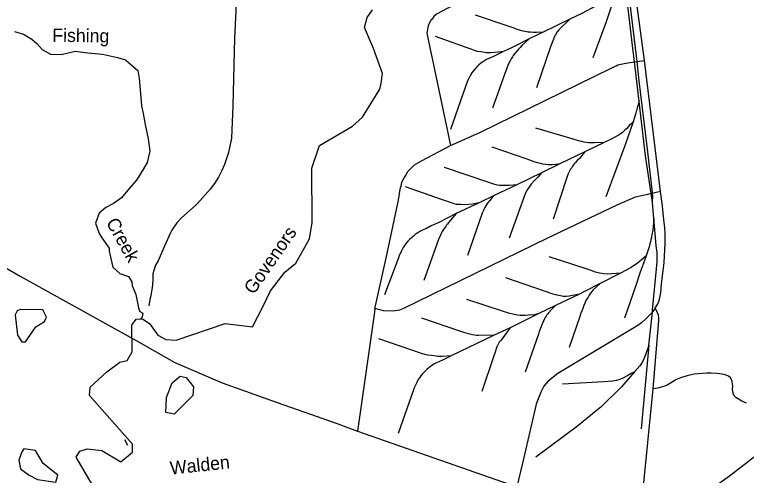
# Model space of a CAD drawing. Extents: x 2104537 to 2336408, y 34176 to 229611.
# Drawn here: x 2304991 to 2313290, y 84107 to 89335 of the extents above; entities that cross this region are included whole.
import ezdxf

# ---------------------------------------------------------------- set-up
doc = ezdxf.new("R2010")
doc.units = 0
for name, color, linetype in [('Exist Boundary Land Use Reservation Military US Department of Defense', 7, 'Continuous'), ('Exist Hydrographic Creek Single Shore', 7, 'Continuous'), ('Exist Hydrographic Pond Under 1500 Sq Ft', 7, 'Continuous'), ('Exist Hydrographic River Shore Label', 7, 'Continuous'), ('Exist Railroad Siding', 7, 'Continuous'), ('Exist Road Non-System Type 51', 7, 'Continuous'), ('Old_Level_32', 7, 'Continuous')]:
    doc.layers.add(name, color=color, linetype=linetype)

msp = doc.modelspace()

# ---------------------------------------------------------------- linework, layer by layer
at = {"layer": 'Exist Boundary Land Use Reservation Military US Department of Defense'}
msp.add_line((2306274.3, 84448.2), (2306241.9, 84509.7), dxfattribs=at)
at = {"layer": 'Exist Hydrographic Creek Single Shore'}
for points in [[(2306422.8, 85882.9), (2306445.9, 85879.1), (2306521, 85829.5), (2306614.1, 85698.6), (2306707, 85649.8), (2306823, 85641.2), (2307379.1, 85830.5), (2307688.1, 85793.4), (2307810.1, 86028), (2307892, 86201.8), (2308056, 86411.8), (2308180.1, 86515.2), (2308335.1, 86790.4), (2308367.1, 86975.4), (2308360.1, 87592.2), (2308449.1, 87851.7), (2308822.1, 88069.9), (2308937.1, 88172.9), (2309133.1, 88489.1), (2309149.1, 88558.6), (2309165.1, 88667.6), (2309062, 88949.1), (2308959, 89187.9), (2308991, 89304), (2309049.1, 89388.3)], [(2304988, 89142.7), (2305092.6, 89114.6), (2305185.7, 89058.3), (2305244.5, 89009.3), (2305301.9, 88940.3), (2305397.1, 88886), (2305517, 88884.2), (2305678.4, 88919.3), (2305820.9, 88902), (2305989.3, 88885.1), (2306156, 88850.2), (2306246.8, 88821.9), (2306387.1, 88700.3), (2306402.7, 88610.5), (2306420.1, 88440.6), (2306430.8, 88300.5), (2306450.2, 88212.8), (2306470.7, 88087), (2306505.8, 87927.4), (2306524.5, 87785.6), (2306494.9, 87656.8), (2306454.3, 87584), (2306374.8, 87458.3), (2306294.6, 87364.6), (2306202.5, 87256.7), (2306111.7, 87190.9), (2306026.6, 87147.3), (2305947.9, 87083.7), (2305907.7, 86968.8), (2305948.1, 86853.4), (2305979, 86801.9), (2306061.3, 86685.3), (2306062.1, 86653.2), (2306081.6, 86567.5), (2306103.5, 86469.7), (2306184.7, 86399.2), (2306281.5, 86362.9), (2306320.8, 86301.6), (2306325.6, 86261.6), (2306365.5, 86160.2), (2306376.6, 86104.3), (2306394.3, 86008.5), (2306411.3, 85966.8), (2306445.5, 85947.4), (2306438.3, 85905.2), (2306422.8, 85882.9)], [(2306111.1, 83676.7), (2306094.1, 83758.1), (2305909.1, 83941.2), (2305688.1, 84313.2), (2305729.1, 84380.5), (2305812.1, 84406.7), (2305979, 84390.3), (2306197, 84261.1), (2306329, 84371.3), (2306328, 84463.1), (2305839, 85014.9), (2305845.9, 85107.1), (2306036, 85282), (2306185.1, 85392.9), (2306267.9, 85412.6), (2306324.9, 85510), (2306322.1, 85811.8), (2306371.1, 85879.4), (2306422.8, 85882.9)]]:
    msp.add_lwpolyline(points, dxfattribs=at)
at = {"layer": 'Exist Hydrographic Pond Under 1500 Sq Ft'}
for points in [[(2305020, 85973.9), (2304996, 85930.3), (2305023.1, 85698.3), (2305073.9, 85621.6), (2305116, 85623.2), (2305230, 85791.8), (2305330, 85851.5), (2305354, 85901.7), (2305312, 85985.4), (2305054, 85988.3), (2305020, 85973.9)], [(2307013.1, 85011.9), (2306799, 84800.1), (2306707, 84822.7), (2306714.1, 84990.3), (2306779.1, 85157), (2306869, 85232.8), (2306936, 85219), (2307021.1, 85110.7), (2307013.1, 85011.9)], [(2305482, 84111.5), (2305314, 84242.7), (2305228.9, 84390.3), (2305095, 84408), (2305071.1, 84374.2)], [(2305071.1, 84374.2), (2305039.1, 84281.1), (2305056.1, 84180), (2305157, 84108.5)], [(2305157, 84108.5), (2305249, 84059.6), (2305458, 84028.5), (2305482, 84111.5)]]:
    msp.add_lwpolyline(points, dxfattribs=at)
at = {"layer": 'Exist Railroad Siding'}
for p, q in [((2310984.6, 89137.3), (2310827.4, 89061.6)), ((2311677.8, 87886), (2311466.6, 87783.4)), ((2311466.6, 87783.4), (2311176.4, 87643.7)), ((2311176.4, 87643.7), (2310967.5, 87539.3)), ((2310967.5, 87539.3), (2310686.9, 87403.9)), ((2310686.9, 87403.9), (2310430.1, 87284.4)), ((2310430.1, 87284.4), (2310261.1, 87200.3)), ((2310261.1, 87200.3), (2310000.7, 87077.2)), ((2312242.4, 87018.8), (2312223.9, 87204.5)), ((2311861.3, 86402.2), (2311630.6, 86285.4)), ((2311395.9, 86162.3), (2311125.3, 86033.1)), ((2311125.3, 86033.1), (2310936.5, 85942.7)), ((2310936.5, 85942.7), (2310610.3, 85782.8)), ((2310610.3, 85782.8), (2310428.9, 85698.5)), ((2310428.9, 85698.5), (2309943.5, 85462.4)), ((2312183, 85584.1), (2312098.6, 84637.2))]:
    msp.add_line(p, q, dxfattribs=at)
for points in [[(2312223.9, 87204.5), (2312229.8, 87271.3), (2312226, 87307.2), (2312225.1, 87315.1), (2312171.4, 87778.7), (2312073.8, 88582.9), (2312049.9, 88802.4), (2312043.4, 88863), (2311916.4, 89935.2), (2311876.9, 90283.8), (2311830.9, 90689.6), (2311801.6, 90935.1), (2311738.8, 91460.6), (2311719.2, 91601.2), (2311690.2, 91841.7), (2311662.6, 92071.3), (2311641.1, 92250.3), (2311562.8, 92671.9)], [(2312074.4, 88350.6), (2312027.3, 88738.6), (2312020.5, 88797.9), (2311999.1, 88986.3), (2311889.8, 89920.3)], [(2311851.9, 89723.9), (2311831.9, 89631.5), (2311825.6, 89615.5), (2311773.6, 89470.7), (2311698.8, 89253.8), (2311550.5, 88844.2)], [(2311585.2, 89436.7), (2311425.6, 89347.4), (2311286.9, 89285.1)], [(2310984.6, 89137.3), (2310908.3, 89133.3), (2310874.9, 89132), (2310843.6, 89134.7), (2310813.6, 89136.5), (2310796.4, 89139.8), (2310776.6, 89143.6), (2310740.8, 89153), (2310692.6, 89166.9), (2310646.3, 89183.7), (2310565.1, 89212.4), (2310219.9, 89327.8)], [(2311286.9, 89285.1), (2311164.4, 89163.5), (2311145, 89138.7), (2311124.3, 89107.7), (2311115.4, 89090.6), (2311102, 89056.3), (2311086.3, 89020.2), (2311069.4, 88968), (2310909.8, 88504.2)], [(2311286.9, 89285.1), (2311119.6, 89200.8), (2310984.6, 89137.3)], [(2310537.1, 88915.9), (2310474, 88908.8), (2310390, 88901.6), (2310340, 88902.9), (2310304.1, 88908.4), (2310279.9, 88912), (2310241.7, 88917.4), (2310205.4, 88928.8), (2310167.5, 88942.4), (2310110.9, 88963.4), (2309764.7, 89086.3)], [(2310827.4, 89061.6), (2310746.9, 88989.1), (2310723.3, 88962.6), (2310705.4, 88942.5), (2310687.8, 88922.5), (2310659.8, 88891.5), (2310645.5, 88871.9), (2310636.6, 88857.1), (2310623.3, 88835.3), (2310607.5, 88804.8), (2310590.1, 88770.6), (2310568.9, 88718.3), (2310549.9, 88666), (2310412.7, 88274.3)], [(2310827.4, 89061.6), (2310635, 88963.4), (2310537.1, 88915.9)], [(2310537.1, 88915.9), (2310420.8, 88860.1), (2310344.5, 88824.3), (2310295.7, 88796.1), (2310277.8, 88783.9), (2310251.1, 88760.5), (2310237.8, 88748.5), (2310208.9, 88714.9), (2310189.2, 88690.5), (2310177.4, 88674.3), (2310158, 88642), (2310146.5, 88617.9), (2310128.8, 88583.4), (2309935.2, 88032.3)], [(2312074.4, 88350.6), (2312053.3, 88276.6), (2312038, 88216.5), (2312007, 88119.8)], [(2312223.9, 87204.5), (2312209.6, 87303.9), (2312147.6, 87733.8), (2312074.4, 88350.6)], [(2312007, 88119.8), (2311979.1, 88093.8), (2311965.6, 88079.5), (2311949.2, 88061.4), (2311934.1, 88045.1), (2311912.4, 88022.9), (2311884.4, 87998.5), (2311848.1, 87972.1), (2311755.5, 87922.8), (2311677.8, 87886)], [(2312007, 88119.8), (2311914.3, 87856.9), (2311696.9, 87268)], [(2311677.8, 87886), (2311569.7, 87880.7), (2311531.7, 87879.9), (2311500.2, 87880.6), (2311473.7, 87885.1), (2311449.6, 87888.8), (2311425.1, 87894.1), (2311401.6, 87900.4), (2311379.7, 87905.7), (2311349.1, 87915.7), (2311312.9, 87927.4), (2310901.5, 88048.4)], [(2311176.4, 87643.7), (2311128.4, 87635.2), (2311085.9, 87631.6), (2311070.9, 87630), (2311054.5, 87630), (2311040.7, 87630.8), (2311016.6, 87633.8), (2310982.9, 87638.4), (2310954.7, 87645.5), (2310919.6, 87655.2), (2310884, 87666.3), (2310803.5, 87695), (2310405.6, 87830.3)], [(2311466.6, 87783.4), (2311429.3, 87739), (2311397.8, 87704.3), (2311371.9, 87678.3), (2311352, 87657.8), (2311342.3, 87646), (2311328.5, 87629.7), (2311318, 87614.5), (2311305.3, 87594.6), (2311295.7, 87580.8), (2311282.8, 87558.9), (2311275.2, 87543.2), (2311268.8, 87530.2), (2311262, 87510.9), (2311254.4, 87486.6), (2311099.8, 87012.8)], [(2310686.9, 87403.9), (2310599.9, 87397.1), (2310575.3, 87396.2), (2310557.3, 87395.5), (2310529.1, 87395.7), (2310515, 87395.4), (2310490.9, 87397.1), (2310468.5, 87400.2), (2310436.6, 87408.8), (2310413.8, 87415.1), (2310380.5, 87425.9), (2309866.2, 87601.6)], [(2310967.5, 87539.3), (2310924, 87492.6), (2310882.4, 87448), (2310851.1, 87411.6), (2310825.2, 87377.5), (2310811.5, 87358.9), (2310793.7, 87327), (2310783.6, 87308.2), (2310774.3, 87284.5), (2310764.9, 87258.6), (2310598.1, 86800.7)], [(2310261.1, 87200.3), (2310183.6, 87183.8), (2310097.5, 87178.5), (2310051.5, 87179.9), (2310023.2, 87181.4), (2310003.5, 87181.6), (2309975.3, 87188.7), (2309941.1, 87198.6), (2309910.8, 87210.2), (2309832.6, 87237.3), (2309422.5, 87382.3)], [(2310430.1, 87284.4), (2310400.6, 87250.1), (2310377, 87223.9), (2310367, 87211.7), (2310355.1, 87195.5), (2310347.1, 87183), (2310335.6, 87165.5), (2310324, 87145), (2310313.3, 87124.3), (2310305.5, 87105.3), (2310294.7, 87080.9), (2310128.1, 86602.7)], [(2310000.7, 87077.2), (2309793.4, 86974.5), (2309716.1, 86937.6), (2309668.1, 86913.1), (2309642.4, 86900.3), (2309624.7, 86892.3), (2309607.6, 86884.4), (2309586.7, 86874.1), (2309563.6, 86860.1), (2309546.3, 86847.6), (2309535.5, 86839.3), (2309514.8, 86822.4), (2309495.8, 86806.9), (2309486.9, 86799.3), (2309469.8, 86783.2), (2309451.8, 86764.4), (2309432.1, 86740.3), (2309405.9, 86704.9), (2309396.9, 86691.4), (2309377, 86655.5), (2309365.6, 86629.4), (2309353.9, 86601.4), (2309343, 86577), (2309187, 86155)], [(2310000.7, 87077.2), (2309911.8, 86976.5), (2309899, 86959.6), (2309894, 86953.8), (2309884.7, 86940.7), (2309873.2, 86924.1), (2309866.4, 86913.7), (2309854.5, 86897.5), (2309841, 86875.3), (2309825.1, 86845.1), (2309816, 86826.7), (2309799.9, 86784.7), (2309633.2, 86316.7)], [(2312242.4, 87018.8), (2312227.8, 86888.5), (2312218.3, 86838.6), (2312214, 86806), (2312207.8, 86779.5), (2312187.9, 86702.2), (2312153.2, 86599.7)], [(2312183, 85584.1), (2312224.1, 85961.1), (2312226.4, 85982.6), (2312272.9, 86451.2), (2312278.1, 86529.2), (2312279.3, 86581.4), (2312276.9, 86635.1), (2312267.9, 86711.3), (2312254.1, 86853.2), (2312242.4, 87018.8)], [(2311861.3, 86402.2), (2311715.4, 86391.1), (2311673.5, 86395.7), (2311649.2, 86397.7), (2311625.3, 86403.4), (2311578.9, 86414.7), (2311530.7, 86430.2), (2311460.5, 86453.3), (2311052.8, 86588.2)], [(2312153.2, 86599.7), (2312125.4, 86571.4), (2312093.7, 86544.9), (2312054.8, 86514.5), (2311984.8, 86467.7), (2311861.3, 86402.2)], [(2312153.2, 86599.7), (2312083.6, 86401.1), (2312037.3, 86260.4), (2311907.4, 85890.7)], [(2311395.9, 86162.3), (2311318.3, 86149.4), (2311281.5, 86141.4), (2311248.1, 86138.4), (2311211.7, 86138), (2311180.3, 86143.9), (2311146.2, 86151.5), (2311123.7, 86157.1), (2311097.7, 86165), (2310561.5, 86348.3)], [(2311630.6, 86285.4), (2311553.4, 86212.5), (2311539.6, 86196.2), (2311524, 86175.9), (2311514, 86161.7), (2311508.2, 86151.9), (2311494.3, 86130.4), (2311484.8, 86113.6), (2311466.9, 86083.4), (2311457.4, 86059), (2311447.4, 86037.3), (2311435.3, 86002), (2311428.8, 85983.7), (2311414.5, 85946.7), (2311403.2, 85910.5), (2311281.1, 85559.1)], [(2311630.6, 86285.4), (2311453.7, 86193.1), (2311395.9, 86162.3)], [(2310936.5, 85942.7), (2310884.5, 85930.1), (2310814.4, 85925.1), (2310784.7, 85922.9), (2310766.1, 85920.2), (2310746.4, 85919.7), (2310726.6, 85921.6), (2310694.3, 85925.9), (2310656.2, 85933.3), (2310592, 85948.1), (2310535.1, 85966.9), (2310120.1, 86104.8)], [(2311125.3, 86033.1), (2311082, 85990.4), (2311050.2, 85956), (2311039.3, 85941.5), (2311028.6, 85927.9), (2311018.7, 85913.4), (2311008.8, 85897.6), (2310998.5, 85876.8), (2310993.4, 85865.5), (2310983.6, 85845.4), (2310972, 85817), (2310958.1, 85787), (2310950.4, 85765), (2310940.9, 85739), (2310931.3, 85708.8), (2310782.1, 85278.9)], [(2310428.9, 85698.5), (2310252.7, 85695.8), (2310231, 85696), (2310182.8, 85703.6), (2310138.8, 85713), (2310084.4, 85728.3), (2310051.5, 85739.1), (2309610.2, 85892.4)], [(2310610.3, 85782.8), (2310578.7, 85736.6), (2310546.6, 85693.3), (2310527.5, 85669.9), (2310503.8, 85637.5), (2310488.2, 85617.1), (2310471.8, 85590.2), (2310461.3, 85567.2), (2310453, 85542.9), (2310441.4, 85504.7), (2310427.9, 85464.5), (2310290.6, 85059)], [(2309943.5, 85462.4), (2309839.7, 85457.4), (2309791.5, 85456.8), (2309773.7, 85458.4), (2309717.6, 85465.7), (2309673.4, 85471.2), (2309643.3, 85478.8), (2309615.3, 85488.2), (2309122.9, 85658.5)], [(2312183, 85584.1), (2312150.5, 85485.7), (2312136.8, 85449.7), (2312127.1, 85429.6), (2312119.4, 85409.3), (2312105.5, 85385.1), (2312081.9, 85350.7), (2312022.6, 85282.1)], [(2309943.5, 85462.4), (2309842, 85415.4), (2309775.3, 85385.6), (2309750.5, 85372.1), (2309732.5, 85361.9), (2309717.5, 85351.1), (2309708, 85343.9), (2309694, 85332.5), (2309665.4, 85307.1), (2309641.7, 85285.8), (2309635.7, 85278.7), (2309625.6, 85268.4), (2309614, 85254.5), (2309598, 85236.2), (2309585.9, 85218.6), (2309576.5, 85206.1), (2309564.5, 85185.9), (2309551.1, 85161.4), (2309537.5, 85131.7), (2309524.2, 85101), (2309516, 85077.4), (2309341.8, 84583.1)], [(2312022.6, 85282.1), (2311874.7, 85112.5), (2311641.3, 84881.4), (2311585.8, 84840.8), (2311376.8, 84663.9), (2310901.8, 84314.4)], [(2312022.6, 85282.1), (2311983, 85263.8), (2311945.1, 85241.3), (2311889.3, 85208.6), (2311863.8, 85198.4), (2311843.7, 85192), (2311817.7, 85185.7), (2311771.8, 85175.1), (2311672, 85167.9), (2311206, 85142)]]:
    msp.add_lwpolyline(points, dxfattribs=at)
at = {"layer": 'Exist Road Non-System Type 51'}
for p, q in [((2312049.9, 88802.4), (2312135.8, 88815.8)), ((2312314.8, 87329.1), (2312135.8, 88815.8)), ((2312020.5, 88797.9), (2312049.9, 88802.4)), ((2312226, 87307.2), (2312209.6, 87303.9)), ((2312077, 83535.2), (2312231.4, 85088.5)), ((2308878, 84609.8), (2310685.1, 83976))]:
    msp.add_line(p, q, dxfattribs=at)
for points in [[(2312135.8, 88815.8), (2312008.5, 89746.8), (2311938.6, 90296.4)], [(2307536.7, 90174.2), (2307484.8, 89067.1), (2307466.4, 88299), (2307449.7, 87932.1), (2307415.3, 87771.9), (2307372.5, 87634.6), (2307342.3, 87567.8), (2307302.3, 87491.7), (2307258.5, 87419.8), (2307208.5, 87355.8), (2307096.5, 87225.3), (2307048.8, 87177.5), (2306883, 87029.8), (2306829.1, 86972.9), (2306773.3, 86891), (2306757.4, 86860.8), (2306685.5, 86702.4), (2306617.7, 86542.5), (2306588.5, 86490.8), (2306569.5, 86432.3), (2306560.2, 86394.2), (2306558.1, 86322.2), (2306549.1, 86234.3), (2306530.9, 86127.9), (2306523.3, 86103.6), (2306512.7, 86032.3)], [(2310246.9, 89576.6), (2309896.3, 89404), (2309776.4, 89339.2), (2309746.6, 89312.7), (2309724.8, 89282.7), (2309714.9, 89274.7), (2309694.9, 89240.5), (2309679.6, 89206.4), (2309675.7, 89188.2), (2309666, 89126.1), (2309668.1, 89106.2), (2309935.8, 87850.2)], [(2309935.8, 87850.2), (2310266.7, 87999.1), (2311756.2, 88728.6), (2311812, 88753.1), (2311831.9, 88765.4), (2311921.7, 88786), (2311999.8, 88794.6), (2312020.5, 88797.9)], [(2309077.3, 85999.1), (2309091.5, 86063.3), (2309208.6, 86590.7), (2309344.1, 87231.5), (2309364.8, 87355.7), (2309378.9, 87408.1), (2309382.4, 87433.9), (2309408, 87484.1), (2309423.9, 87506.1), (2309451.5, 87554.4), (2309525.1, 87629.2), (2309606.9, 87677.7), (2309935.8, 87850.2)], [(2312314.8, 87329.1), (2312252.8, 87312.6), (2312226, 87307.2)], [(2312254.8, 86002.8), (2312282.3, 86046.9), (2312302.2, 86091), (2312319.4, 86179.3), (2312328.8, 86275.2), (2312358.8, 86521.5), (2312369.3, 86737.6), (2312370.4, 86843.6), (2312364.1, 86919.5), (2312353.2, 87005.4), (2312338, 87165.3), (2312314.8, 87329.1)], [(2312209.6, 87303.9), (2312171.1, 87296.2), (2312027.3, 87262.7), (2311821.7, 87175.2), (2311036, 86798.9), (2309395.4, 85996.2), (2309357.5, 85983.2), (2309284.1, 85972.1), (2309174.4, 85976), (2309148.9, 85982), (2309077.3, 85999.1)], [(2304352.9, 86772.3), (2305053.8, 86366.4), (2306367.7, 85638.6), (2306808.5, 85387.2), (2307345, 85158.9), (2307969.6, 84932.8), (2308638.1, 84699.1), (2308878, 84609.8)], [(2309077.3, 85999.1), (2309067.7, 85932), (2308878, 84609.8)], [(2312254.8, 86002.8), (2312230.9, 85968.4), (2312224.1, 85961.1)], [(2312231.4, 85088.5), (2312297.7, 85865), (2312297.7, 85896.8), (2312293.3, 85924.9), (2312270.9, 85976.8), (2312254.8, 86002.8)], [(2312224.1, 85961.1), (2312149.6, 85881.8), (2312101.7, 85839.6), (2312060, 85807.1), (2311153.6, 85264), (2311042.1, 85177.2), (2310994.6, 85118.5), (2310961.1, 85060.4), (2310919.8, 84958), (2310906.4, 84916.2), (2310766.5, 84309), (2310685.1, 83976)], [(2313291.6, 84928.4), (2313238.5, 84951.2), (2313171.7, 84990), (2313151.5, 85011.8), (2313143.5, 85029.6), (2313136.6, 85056.5), (2313133.3, 85089.5), (2313135.4, 85119.5), (2313133.2, 85141.7), (2313127.4, 85173.7), (2313119.1, 85201.6), (2313110.3, 85214.3), (2313087.3, 85233.5), (2313048.6, 85248.3), (2313012.8, 85256.4), (2312957.7, 85263.8), (2312890.9, 85269), (2312840.7, 85269), (2312697.1, 85255.5), (2312619.1, 85238.3), (2312554.2, 85218), (2312497.7, 85193.5), (2312391.2, 85131.9), (2312360.2, 85119.5), (2312285, 85095.5), (2312231.4, 85088.5)], [(2312077, 83535.2), (2312152.2, 83541.5), (2312235.2, 83560.5), (2312360.7, 83597.3), (2312408.9, 83615.6), (2312468.4, 83646.2), (2312524.1, 83682.8), (2312770.9, 83866.8), (2313097.3, 84103.2), (2313397.8, 84331.6), (2313706.3, 84558.1), (2313865.7, 84685.2)]]:
    msp.add_lwpolyline(points, dxfattribs=at)

# ---------------------------------------------------------------- texts
at = {"layer": 'Exist Hydrographic River Shore Label'}
msp.add_text('Walden', height=150, rotation=6.08912, dxfattribs=at).set_placement((2306761.2, 84115))
at = {"layer": 'Old_Level_32'}
for s, rotation, p in [('Fishing', 359.36087, (2305417.6, 89026.9)), ('Creek', 299.15068, (2306023.8, 86977.8)), ('Govenors', 55.32328, (2307703.3, 86150.7))]:
    msp.add_text(s, height=150, rotation=rotation, dxfattribs=at).set_placement(p)

doc.saveas('drawing.dxf')
